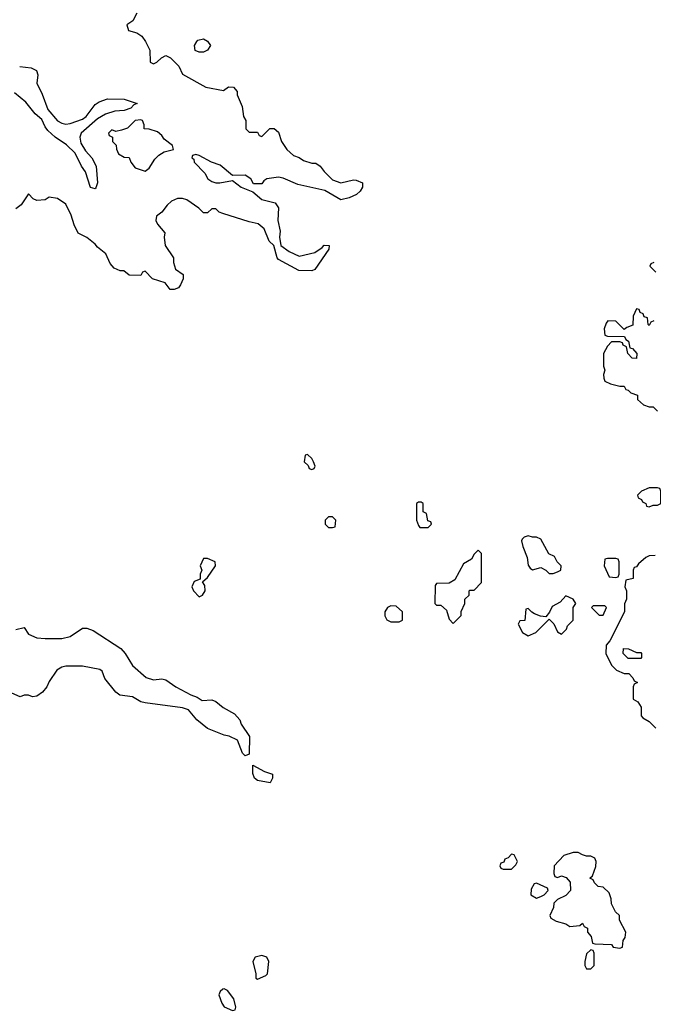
# Model space of a CAD drawing. Header units: inches. Extents: x 2380053 to 2584298, y 380219 to 546618.
# Tile 397 of 656: x 2553148 to 2556190, y 410784 to 415514. Entities that reach past the tile are written whole.
import ezdxf

# ---------------------------------------------------------------- set-up
doc = ezdxf.new("R2010")
doc.units = ezdxf.units.IN
doc.header["$MEASUREMENT"] = 0
doc.layers.add('C5451', color=7, linetype='Continuous')

msp = doc.modelspace()

# ---------------------------------------------------------------- linework, layer by layer
at = {"layer": 'C5451', "color": 2}
for points, elevation in [([(2553710, 415546), (2553691.2, 415508.9), (2553662, 415490), (2553670, 415462), (2553711, 415451), (2553734.8, 415434.8), (2553752, 415410), (2553772.7, 415367.3), (2553774, 415310), (2553790, 415302), (2553806, 415310), (2553828.4, 415331.6), (2553850, 415342), (2553871.2, 415331.1), (2553911.2, 415291.1), (2553930, 415252), (2554042, 415190), (2554126, 415174), (2554150, 415191.3), (2554174, 415190), (2554192, 415170), (2554192.7, 415152.7), (2554216.9, 415096.9), (2554222, 415050), (2554234, 415030), (2554234, 414990), (2554250, 414974), (2554290, 414974), (2554298, 414958), (2554310, 414954), (2554348.4, 414991.6), (2554370, 414992), (2554390, 414974), (2554404.7, 414930), (2554431.3, 414890), (2554462, 414862), (2554490, 414852), (2554510, 414838), (2554550, 414824.7), (2554570, 414824.7), (2554590.7, 414810.7), (2554610, 414784.7), (2554650, 414744.7), (2554690, 414731.3), (2554750, 414744.7), (2554763.6, 414743.6), (2554794, 414730), (2554794, 414710), (2554782, 414690), (2554765.4, 414674.6), (2554730, 414659), (2554690, 414649), (2554613.2, 414693.2), (2554482.7, 414722.7), (2554412.5, 414752.5), (2554390, 414757.2), (2554334, 414750), (2554319.6, 414740.4), (2554310, 414726), (2554270, 414726), (2554258, 414750), (2554230, 414768), (2554170, 414766), (2554110, 414816), (2554069.4, 414829.4), (2554010, 414862), (2553994, 414866), (2553978, 414862), (2553974, 414850), (2553983.6, 414843.6), (2553986, 414830), (2554036.7, 414776.7), (2554051, 414750), (2554070, 414737.3), (2554090, 414730.7), (2554109.3, 414730.7), (2554170, 414742), (2554212, 414710), (2554266.8, 414686.8), (2554310, 414651.3), (2554374.8, 414634.8), (2554391, 414610), (2554387.3, 414550), (2554398, 414498), (2554396, 414470), (2554402, 414430), (2554441.4, 414401.4), (2554490, 414378), (2554564.7, 414395.3), (2554600.4, 414419.6), (2554610, 414431), (2554634, 414430), (2554632, 414412), (2554565.4, 414314.6), (2554550, 414308), (2554488.8, 414308.9), (2554390, 414362), (2554384, 414370), (2554368.7, 414430), (2554345.2, 414450), (2554321.2, 414510), (2554293.6, 414533.6), (2554250, 414542.7), (2554123.1, 414583.1), (2554106, 414590), (2554090, 414606), (2554070, 414606), (2554050, 414586), (2554030, 414586), (2554008.4, 414608.4), (2553950, 414648.7), (2553930, 414655.3), (2553905.4, 414654.6), (2553876.9, 414643.1), (2553856, 414624), (2553830.8, 414589.2), (2553804.7, 414570), (2553801, 414550), (2553810, 414532), (2553844.7, 414490), (2553842, 414470), (2553846, 414430), (2553886, 414370), (2553887.1, 414347.1), (2553896, 414316), (2553932, 414290), (2553932, 414270), (2553919.8, 414240.2), (2553910, 414226), (2553890, 414218), (2553870, 414218), (2553846, 414250), (2553786, 414270), (2553750, 414306), (2553738, 414302), (2553730, 414286), (2553672.7, 414287.3), (2553647.3, 414307.3), (2553630, 414308), (2553601.2, 414321.2), (2553582.7, 414342.7), (2553562, 414390), (2553520.9, 414420.9), (2553510, 414435.3), (2553470, 414468), (2553428.7, 414488.7), (2553409.3, 414529.3), (2553395.5, 414575.5), (2553370, 414628), (2553330, 414655.3), (2553290, 414661.2), (2553270, 414649.2), (2553230, 414645.2), (2553213.2, 414653.2), (2553190, 414678), (2553154.9, 414625.1), (2553130, 414605.2)], 30), ([(2553147.7, 415290), (2553203.4, 415283.4), (2553228, 415270), (2553234.4, 415250), (2553230.3, 415210), (2553256.4, 415156.4), (2553282.8, 415082.7), (2553329.3, 415029.3), (2553350, 415017.4), (2553370, 415012.9), (2553390, 415016.5), (2553450, 415036.4), (2553467, 415050), (2553510, 415107.7), (2553530, 415120.5), (2553570, 415134), (2553650, 415132.2), (2553711.2, 415111.1), (2553695.2, 415104.8), (2553680.7, 415090), (2553650, 415078.7), (2553604.7, 415075.3), (2553559.4, 415060.6), (2553522.2, 415037.8), (2553443.1, 414970), (2553436, 414950), (2553441.8, 414921.8), (2553464, 414884), (2553494, 414850), (2553515.3, 414810), (2553520.7, 414730), (2553513.7, 414706.3), (2553510, 414702), (2553488.1, 414708.1), (2553463.1, 414783.1), (2553444, 414810), (2553413.7, 414873.7), (2553373.2, 414913.2), (2553318.7, 414950), (2553282.4, 414982.4), (2553270, 414999.3), (2553254.7, 415034.7), (2553222.5, 415062.5), (2553178, 415118), (2553123.4, 415163.4)], 26), ([(2556192.7, 414347.3), (2556178, 414342), (2556174, 414330), (2556202, 414302)], 34), ([(2556192.7, 414067.3), (2556178, 414062), (2556170, 414046), (2556166, 414050), (2556162, 414082), (2556147.3, 414087.3), (2556142, 414102), (2556127.3, 414107.3), (2556122, 414122), (2556110, 414126), (2556094, 414090), (2556092.7, 414047.3), (2556063.6, 414036.4), (2556050, 414026), (2556010, 414066), (2555972.7, 414067.3), (2555963.6, 414056.4), (2555954, 414030), (2555958, 413998), (2555970, 413994), (2556052.7, 413992.7), (2556058, 413978), (2556072, 413970), (2556078, 413938), (2556090, 413934), (2556112, 413910), (2556110, 413886), (2556088.4, 413888.4), (2556068, 413910), (2556062, 413942), (2556046, 413950), (2556042, 413962), (2556030, 413966), (2555990, 413966), (2555970, 413946), (2555952, 413910), (2555952, 413850), (2555958, 413830), (2555952, 413810), (2555952.7, 413792.7), (2555958, 413778), (2555985.4, 413765.4), (2556030, 413754), (2556050, 413754), (2556058, 413738), (2556070, 413734), (2556082, 413722), (2556114, 413710), (2556114, 413690), (2556143.6, 413663.6), (2556170, 413654), (2556190, 413654), (2556210, 413634)], 34), ([(2556199.6, 412940.4), (2556170, 412938), (2556154, 412930), (2556119.6, 412900.4), (2556110, 412886), (2556098, 412882), (2556094, 412870), (2556094, 412830), (2556058, 412822), (2556054, 412790), (2556062, 412770), (2556062, 412730), (2556052.7, 412707.3), (2556052, 412670), (2555982, 412530), (2555964.7, 412510), (2555962, 412470), (2555990, 412414), (2556014, 412390), (2556050, 412374), (2556072.7, 412372.7), (2556092.7, 412352.7), (2556098, 412338), (2556114, 412330), (2556098, 412322), (2556094, 412310), (2556094, 412250), (2556116.9, 412236.9), (2556131.6, 412211.6), (2556132, 412170), (2556139.6, 412159.6), (2556170, 412142), (2556202, 412110)], 34), ([(2553130, 412584.7), (2553170, 412594), (2553190, 412562), (2553230, 412544.7), (2553270, 412541), (2553350, 412541), (2553390, 412551), (2553450, 412590.8), (2553470, 412590.8), (2553499.9, 412579.9), (2553633.5, 412493.5), (2553654.8, 412470), (2553690, 412411.3), (2553754.4, 412354.4), (2553790, 412342.8), (2553830, 412347.3), (2553850, 412342.8), (2553898, 412310), (2553970, 412271), (2553999.8, 412259.8), (2554023.6, 412243.6), (2554070, 412246), (2554090, 412238.8), (2554124.7, 412210), (2554179.8, 412179.8), (2554204.7, 412150), (2554211, 412130), (2554251.3, 412070), (2554250, 411986), (2554230, 411978), (2554218, 411990), (2554193.6, 412053.6), (2554152.9, 412072.9), (2554130, 412077.2), (2554050, 412109.4), (2553999, 412150), (2553959, 412199), (2553930, 412209), (2553750, 412231.8), (2553730, 412237), (2553690, 412262), (2553628.7, 412270), (2553610, 412284), (2553557.2, 412350), (2553544, 412384), (2553533.2, 412393.2), (2553450, 412409.2), (2553370, 412409), (2553350, 412404), (2553326, 412390), (2553290, 412335.3), (2553278.8, 412310), (2553256.7, 412283.3), (2553230, 412264), (2553210, 412262), (2553190, 412268.7), (2553170, 412268.7), (2553150, 412262), (2553110, 412279)], 30)]:
    msp.add_lwpolyline(points, dxfattribs=dict(at, elevation=elevation))
for points, elevation in [([(2554010, 415358), (2553990, 415366), (2553988, 415390), (2553998, 415410), (2554004, 415416), (2554030, 415422), (2554050, 415412), (2554064.7, 415390), (2554050, 415368), (2554030, 415358)], 30), ([(2553730, 415034), (2553702, 415030), (2553666, 414994), (2553636.9, 414983.1), (2553610, 414978), (2553590, 414986), (2553574, 414970), (2553578, 414958), (2553594, 414950), (2553594, 414930), (2553611.6, 414911.6), (2553612.7, 414892.7), (2553622, 414870), (2553650, 414854), (2553672.7, 414852.7), (2553682, 414830), (2553702.8, 414802.8), (2553750, 414786.8), (2553770, 414801), (2553796, 414844), (2553816, 414864), (2553841.2, 414878.8), (2553886, 414890), (2553882, 414910), (2553841.2, 414941.2), (2553830, 414958), (2553810, 414975.3), (2553770, 414988), (2553746, 414990), (2553746, 415010), (2553738, 415030)], 30), ([(2554530, 413426), (2554518, 413422), (2554514, 413390), (2554532.7, 413372.7), (2554538, 413358), (2554550, 413354), (2554562, 413358), (2554566, 413370), (2554558, 413390), (2554550, 413406)], 34), ([(2556210, 413266), (2556170, 413266), (2556134, 413250), (2556114, 413230), (2556118, 413218), (2556134, 413210), (2556138, 413198), (2556154, 413190), (2556158, 413178), (2556170, 413174), (2556190, 413182), (2556210, 413182), (2556226, 413190), (2556226, 413250), (2556222, 413262)], 34), ([(2555076.4, 413196.4), (2555063.6, 413196.4), (2555054, 413190), (2555054, 413110), (2555063.6, 413083.6), (2555070, 413074), (2555110, 413074), (2555126, 413090), (2555122, 413102), (2555107.3, 413107.3), (2555102, 413142), (2555086, 413150), (2555086, 413190)], 34), ([(2554650, 413126), (2554630, 413126), (2554614, 413110), (2554614, 413090), (2554630, 413074), (2554650, 413074), (2554662, 413078), (2554666, 413110)], 34), ([(2555590, 413035.3), (2555570, 413028), (2555561, 413019), (2555558, 413010), (2555563.6, 412983.6), (2555584.7, 412930), (2555590, 412894), (2555599.6, 412879.6), (2555610, 412872), (2555650, 412882), (2555674, 412870), (2555690, 412854), (2555710, 412854), (2555730, 412862), (2555746, 412870), (2555748, 412890), (2555728, 412910), (2555715.3, 412935.3), (2555688.8, 412948.9), (2555650, 413018), (2555630, 413028.7), (2555610, 413028.7)], 34), ([(2554050, 412926), (2554030, 412926), (2554014, 412890), (2554022, 412870), (2554014, 412850), (2554014, 412826), (2553985.4, 412814.6), (2553974, 412790), (2553982, 412770), (2554010, 412742), (2554026, 412750), (2554038, 412770), (2554036.4, 412796.4), (2554026, 412814), (2554050, 412834), (2554088, 412890), (2554086, 412910)], 34), ([(2555350, 412966), (2555330, 412946), (2555316.9, 412923.1), (2555279.6, 412900.4), (2555236.9, 412823.1), (2555210, 412808), (2555150, 412806), (2555143.6, 412796.4), (2555142, 412710), (2555150, 412702), (2555170, 412702), (2555196.9, 412676.9), (2555210, 412634), (2555230, 412614), (2555267.3, 412652.7), (2555268.4, 412671.6), (2555286, 412710), (2555286, 412730), (2555306, 412750), (2555306, 412770), (2555310, 412774), (2555330, 412774), (2555366, 412810), (2555366, 412950)], 34), ([(2556010, 412926), (2555970, 412926), (2555958, 412922), (2555954, 412890), (2555978, 412838), (2556010, 412834), (2556022, 412838), (2556026, 412850), (2556026, 412910), (2556022, 412922)], 34), ([(2555770, 412746), (2555743.6, 412716.4), (2555705.4, 412694.6), (2555692.7, 412667.3), (2555674, 412646), (2555648.4, 412648.4), (2555620.4, 412660.4), (2555607.3, 412667.3), (2555590, 412686), (2555578, 412682), (2555572.7, 412627.3), (2555550, 412626), (2555542, 412610), (2555562, 412570), (2555590, 412554), (2555626, 412570), (2555690, 412634), (2555712.7, 412612.7), (2555730, 412574), (2555750, 412562), (2555773.6, 412586.4), (2555778, 412602), (2555806, 412630), (2555806, 412690), (2555818, 412710), (2555806, 412730)], 34), ([(2554930, 412698), (2554914, 412690), (2554902, 412670), (2554902, 412650), (2554911.6, 412631.6), (2554930, 412622), (2554970, 412622), (2554986, 412630), (2554986, 412670), (2554956.4, 412696.4)], 34), ([(2555958, 412698), (2555902, 412698), (2555894, 412690), (2555930, 412654), (2555950, 412654), (2555966, 412690)], 34), ([(2556110, 412474), (2556130, 412474), (2556134, 412470), (2556134, 412450), (2556130, 412446), (2556070, 412446), (2556046, 412470), (2556047.3, 412492.7), (2556071.6, 412491.6)], 34), ([(2554350, 411848), (2554290, 411859), (2554275.3, 411870), (2554267.3, 411892.7), (2554267.3, 411932.7), (2554322.8, 411902.8), (2554362, 411890), (2554362, 411870)], 30), ([(2555510, 411506), (2555492.7, 411487.3), (2555478, 411482), (2555472.7, 411467.3), (2555458, 411462), (2555454, 411450), (2555458, 411438), (2555470, 411434), (2555510, 411434), (2555530, 411454), (2555538, 411470), (2555522, 411502)], 34), ([(2555830, 411514), (2555806.4, 411513.6), (2555761, 411499), (2555714, 411450), (2555712.7, 411412.7), (2555718, 411398), (2555730, 411394), (2555750, 411402), (2555772.7, 411392.7), (2555791.6, 411371.6), (2555792, 411330), (2555770, 411306), (2555730, 411288), (2555712, 411270), (2555711.6, 411248.4), (2555694, 411210), (2555698, 411198), (2555723.6, 411183.6), (2555770, 411171.3), (2555790, 411158), (2555838, 411162), (2555850, 411174), (2555858, 411158), (2555874, 411150), (2555874, 411130), (2555892, 411110), (2555898, 411078), (2555910, 411074), (2555990, 411072), (2555998, 411058), (2556030, 411054), (2556042, 411058), (2556046, 411090), (2556054.6, 411105.4), (2556058, 411130), (2556028.4, 411188.4), (2556028, 411210), (2556008.7, 411228.7), (2555990, 411266), (2555988.7, 411290), (2555979, 411319), (2555950, 411346), (2555926, 411350), (2555907.3, 411367.3), (2555902, 411382), (2555886, 411390), (2555898, 411402), (2555914.6, 411445.4), (2555915.3, 411470), (2555910, 411486), (2555890, 411495.3), (2555870, 411495.3), (2555850, 411502)], 34), ([(2555630, 411366), (2555618, 411362), (2555603.6, 411336.4), (2555602, 411310), (2555630, 411294), (2555650, 411302), (2555666, 411310), (2555686, 411330), (2555682, 411342)], 34), ([(2555890, 411046), (2555870, 411026), (2555862, 410990), (2555862, 410970), (2555870, 410954), (2555890, 410954), (2555906, 410970), (2555906, 411030), (2555902, 411042)], 34), ([(2554310, 411018), (2554278, 411010), (2554266.8, 410990), (2554282, 410930), (2554282, 410910), (2554290, 410904.7), (2554330, 410922), (2554338, 410930), (2554344.5, 410990), (2554334, 411010)], 34), ([(2554130, 410858), (2554123.6, 410856.4), (2554110, 410846), (2554104.7, 410830), (2554118, 410790), (2554130, 410772), (2554170, 410754), (2554182, 410758), (2554186, 410770), (2554175.3, 410810), (2554146, 410850)], 34)]:
    msp.add_lwpolyline(points, close=True, dxfattribs=dict(at, elevation=elevation))

doc.saveas('drawing.dxf')
